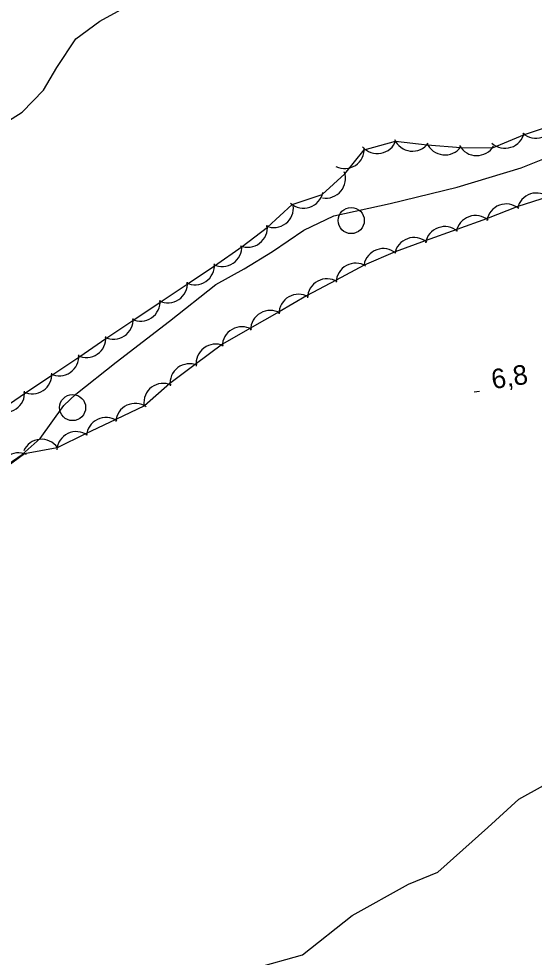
# Model space of a CAD drawing. Extents: x 643342 to 646936, y 5873857 to 5876103.
# Drawn here: x 645681 to 645759.9, y 5874419.8 to 5874563.4 of the extents above; entities that cross this region are included whole.
import ezdxf

# ---------------------------------------------------------------- set-up
doc = ezdxf.new("R2010")
doc.units = 0
for name, color, linetype in [('Niveau 2', 7, 'Continuous'), ('Niveau 22', 7, 'Continuous'), ('Niveau 3', 7, 'Continuous'), ('Niveau 36', 7, 'Continuous'), ('Niveau 44', 7, 'Continuous')]:
    doc.layers.add(name, color=color, linetype=linetype)

msp = doc.modelspace()

# ---------------------------------------------------------------- linework, layer by layer
at = {"layer": 'Niveau 2'}
for points in [[(645644.79, 5874485.78), (645646.44, 5874488.02), (645647.3, 5874491.49), (645647.27, 5874495.07), (645647.81, 5874503.45), (645646.98, 5874509.85), (645648.03, 5874516.27), (645653.16, 5874526.27), (645658.11, 5874532.27), (645667.35, 5874539.99), (645670.62, 5874541.7), (645674.18, 5874544.48), (645681.58, 5874549.13), (645684.85, 5874552.53), (645686.88, 5874555.97), (645689.78, 5874560.35), (645693.45, 5874563.08), (645701.57, 5874567.54)], [(645717.18, 5874418.16), (645724.46, 5874420.19), (645732.06, 5874426.21), (645740.67, 5874431.01), (645745.18, 5874432.85), (645752.84, 5874439.69), (645757.55, 5874443.99), (645765.1, 5874448.19)]]:
    msp.add_lwpolyline(points, dxfattribs=at)
at = {"layer": 'Niveau 22'}
for points in [[(645715.55, 5874525.18), (645719.89, 5874527.82), (645724.66, 5874531.07), (645729.27, 5874533.25), (645737.89, 5874535.15), (645748.15, 5874537.66), (645757.91, 5874540.6), (645769.42, 5874545.2), (645780.8, 5874549.9), (645789.76, 5874552.55), (645798.85, 5874554.86), (645808.31, 5874557.07), (645814.98, 5874558.85), (645823.09, 5874561.79), (645832.77, 5874565.54), (645840.32, 5874568.09), (645848.35, 5874570.43), (645856.08, 5874573.69), (645863.81, 5874576.84), (645870.46, 5874578.84), (645878.55, 5874580.37)], [(645674.92, 5874492.22), (645681.58, 5874496.77), (645684.32, 5874499.18), (645687.94, 5874504.23), (645689.79, 5874505.99), (645695.97, 5874510.86), (645704.13, 5874517.15), (645711.18, 5874522.78), (645715.55, 5874525.18)]]:
    msp.add_lwpolyline(points, dxfattribs=at)
at = {"layer": 'Niveau 3'}
msp.add_line((645750.75, 5874506.33), (645751.54, 5874506.46), dxfattribs=at)
at = {"layer": 'Niveau 36'}
for centre in [(645731.92, 5874532.55), (645689.28, 5874503.93)]:
    msp.add_circle(centre, 2, dxfattribs=at)
at = {"layer": 'Niveau 44'}
for points in [[(645694.39, 5874514.49), (645698.66, 5874517.36), (645702.7, 5874520.06), (645706.98, 5874522.91), (645711.01, 5874525.61), (645715.23, 5874528.58), (645719.09, 5874531.52), (645722.89, 5874535.01), (645727.5, 5874536.53), (645730.95, 5874539.71), (645733.92, 5874543.37), (645738.69, 5874544.7), (645743.52, 5874544.14), (645748.67, 5874543.75), (645753.52, 5874543.69), (645758.43, 5874545.73), (645763.05, 5874547.24)], [(645762.04, 5874536.2), (645757.43, 5874534.69), (645752.63, 5874532.8), (645748.07, 5874531.16), (645743.22, 5874529.43), (645738.65, 5874527.78), (645733.9, 5874525.74), (645729.64, 5874523.42), (645725.08, 5874521.01), (645720.87, 5874518.59), (645716.41, 5874516.04), (645712.2, 5874513.62), (645708.06, 5874510.51), (645704.18, 5874507.59), (645700.3, 5874504.21), (645695.92, 5874502.11), (645691.28, 5874499.89), (645686.9, 5874497.79), (645681.92, 5874496.86), (645678, 5874494)], [(645677.81, 5874503.3), (645682.07, 5874506.19), (645686.1, 5874508.9), (645690.37, 5874511.77), (645694.39, 5874514.49)]]:
    msp.add_lwpolyline(points, dxfattribs=at)
for centre, start, end in [((645760.19, 5874548.16), 228.0978, 348.0758), ((645760.19, 5874548.16), 228.0978, 348.0758), ((645760.19, 5874548.16), 228.0978, 348.0758), ((645735.92, 5874545.79), 220.9801, 340.9581), ((645735.92, 5874545.79), 220.9801, 340.9581), ((645735.92, 5874545.79), 220.9801, 340.9581), ((645741.31, 5874546.17), 203.4122, 323.3902), ((645741.31, 5874546.17), 203.4122, 323.3902), ((645741.31, 5874546.17), 203.4122, 323.3902), ((645755.44, 5874546.61), 228.0978, 348.0758), ((645755.44, 5874546.61), 228.0978, 348.0758), ((645755.44, 5874546.61), 228.0978, 348.0758), ((645730.93, 5874543.5), 243.4713, 3.4493), ((645730.93, 5874543.5), 243.4713, 3.4493), ((645730.93, 5874543.5), 243.4713, 3.4493), ((645746.27, 5874545.6), 203.4122, 323.3902), ((645746.27, 5874545.6), 203.4122, 323.3902), ((645746.27, 5874545.6), 203.4122, 323.3902), ((645751.12, 5874545.49), 209.3269, 329.3049), ((645751.12, 5874545.49), 209.3269, 329.3049), ((645751.12, 5874545.49), 209.3269, 329.3049), ((645728.04, 5874538.98), 260.0868, 20.0647), ((645728.04, 5874538.98), 260.0868, 20.0647), ((645728.04, 5874538.98), 260.0868, 20.0647), ((645724.65, 5874537.45), 228.2365, 348.2145), ((645724.65, 5874537.45), 228.2365, 348.2145), ((645724.65, 5874537.45), 228.2365, 348.2145), ((645760.28, 5874533.77), 48.0528, 168.0308), ((645760.28, 5874533.77), 48.0528, 168.0308), ((645760.28, 5874533.77), 48.0528, 168.0308), ((645720.08, 5874534.48), 247.234, 7.212), ((645720.08, 5874534.48), 247.234, 7.212), ((645720.08, 5874534.48), 247.234, 7.212), ((645755.65, 5874532.09), 50.7453, 170.7232), ((645755.65, 5874532.09), 50.7453, 170.7232), ((645755.65, 5874532.09), 50.7453, 170.7232), ((645750.95, 5874530.32), 49.7554, 169.7333), ((645750.95, 5874530.32), 49.7554, 169.7333), ((645750.95, 5874530.32), 49.7554, 169.7333), ((645716.09, 5874531.46), 247.234, 7.212), ((645716.09, 5874531.46), 247.234, 7.212), ((645716.09, 5874531.46), 247.234, 7.212), ((645746.24, 5874528.63), 49.7554, 169.7333), ((645746.24, 5874528.63), 49.7554, 169.7333), ((645746.24, 5874528.63), 49.7554, 169.7333), ((645741.53, 5874526.95), 49.7554, 169.7333), ((645741.53, 5874526.95), 49.7554, 169.7333), ((645741.53, 5874526.95), 49.7554, 169.7333), ((645712.17, 5874528.51), 243.7939, 3.7718), ((645712.17, 5874528.51), 243.7939, 3.7718), ((645712.17, 5874528.51), 243.7939, 3.7718), ((645736.83, 5874525.26), 49.7554, 169.7333), ((645736.83, 5874525.26), 49.7554, 169.7333), ((645736.83, 5874525.26), 49.7554, 169.7333), ((645732.61, 5874523.03), 58.513, 178.491), ((645732.61, 5874523.03), 58.513, 178.491), ((645732.61, 5874523.03), 58.513, 178.491), ((645708.01, 5874525.73), 243.7939, 3.7718), ((645708.01, 5874525.73), 243.7939, 3.7718), ((645708.01, 5874525.73), 243.7939, 3.7718), ((645703.86, 5874522.95), 243.7939, 3.7718), ((645703.86, 5874522.95), 243.7939, 3.7718), ((645703.86, 5874522.95), 243.7939, 3.7718), ((645728.22, 5874520.64), 58.513, 178.491), ((645728.22, 5874520.64), 58.513, 178.491), ((645728.22, 5874520.64), 58.513, 178.491), ((645699.7, 5874520.17), 243.7939, 3.7718), ((645699.7, 5874520.17), 243.7939, 3.7718), ((645699.7, 5874520.17), 243.7939, 3.7718), ((645723.86, 5874518.27), 59.8264, 179.8044), ((645723.86, 5874518.27), 59.8264, 179.8044), ((645723.86, 5874518.27), 59.8264, 179.8044), ((645719.52, 5874515.79), 59.8264, 179.8044), ((645719.52, 5874515.79), 59.8264, 179.8044), ((645719.52, 5874515.79), 59.8264, 179.8044), ((645695.54, 5874517.38), 243.9704, 3.9483), ((645695.54, 5874517.38), 243.9704, 3.9483), ((645695.54, 5874517.38), 243.9704, 3.9483), ((645715.18, 5874513.3), 59.8264, 179.8044), ((645715.18, 5874513.3), 59.8264, 179.8044), ((645715.18, 5874513.3), 59.8264, 179.8044), ((645691.39, 5874514.59), 243.9704, 3.9483), ((645691.39, 5874514.59), 243.9704, 3.9483), ((645691.39, 5874514.59), 243.9704, 3.9483), ((645711.18, 5874510.64), 66.9481, 186.926), ((645711.18, 5874510.64), 66.9481, 186.926), ((645711.18, 5874510.64), 66.9481, 186.926), ((645687.25, 5874511.8), 243.9704, 3.9483), ((645687.25, 5874511.8), 243.9704, 3.9483), ((645687.25, 5874511.8), 243.9704, 3.9483), ((645707.18, 5874507.64), 66.9481, 186.926), ((645707.18, 5874507.64), 66.9481, 186.926), ((645707.18, 5874507.64), 66.9481, 186.926), ((645683.1, 5874509.01), 243.9704, 3.9483), ((645683.1, 5874509.01), 243.9704, 3.9483), ((645683.1, 5874509.01), 243.9704, 3.9483), ((645703.18, 5874504.64), 66.9481, 186.926), ((645703.18, 5874504.64), 66.9481, 186.926), ((645703.18, 5874504.64), 66.9481, 186.926), ((645678.95, 5874506.21), 244.1385, 4.1165), ((645678.95, 5874506.21), 244.1385, 4.1165), ((645678.95, 5874506.21), 244.1385, 4.1165), ((645698.87, 5874501.57), 55.6136, 175.5915), ((645698.87, 5874501.57), 55.6136, 175.5915), ((645698.87, 5874501.57), 55.6136, 175.5915), ((645694.37, 5874499.41), 55.6136, 175.5915), ((645694.37, 5874499.41), 55.6136, 175.5915), ((645694.37, 5874499.41), 55.6136, 175.5915), ((645689.86, 5874497.25), 55.6136, 175.5915), ((645689.86, 5874497.25), 55.6136, 175.5915), ((645689.86, 5874497.25), 55.6136, 175.5915), ((645684.53, 5874496.08), 35.6813, 155.6592), ((645684.53, 5874496.08), 35.6813, 155.6592), ((645684.53, 5874496.08), 35.6813, 155.6592), ((645681, 5874494), 66.0466, 186.0245), ((645681, 5874494), 66.0466, 186.0245), ((645681, 5874494), 66.0466, 186.0245)]:
    msp.add_arc(centre, 3, start, end, dxfattribs=at)

# ---------------------------------------------------------------- texts
at = {"layer": 'Niveau 3'}
msp.add_text('6,8  ', height=3, rotation=8.941, dxfattribs=at).set_placement((645753.61, 5874506.74))

doc.saveas('drawing.dxf')
